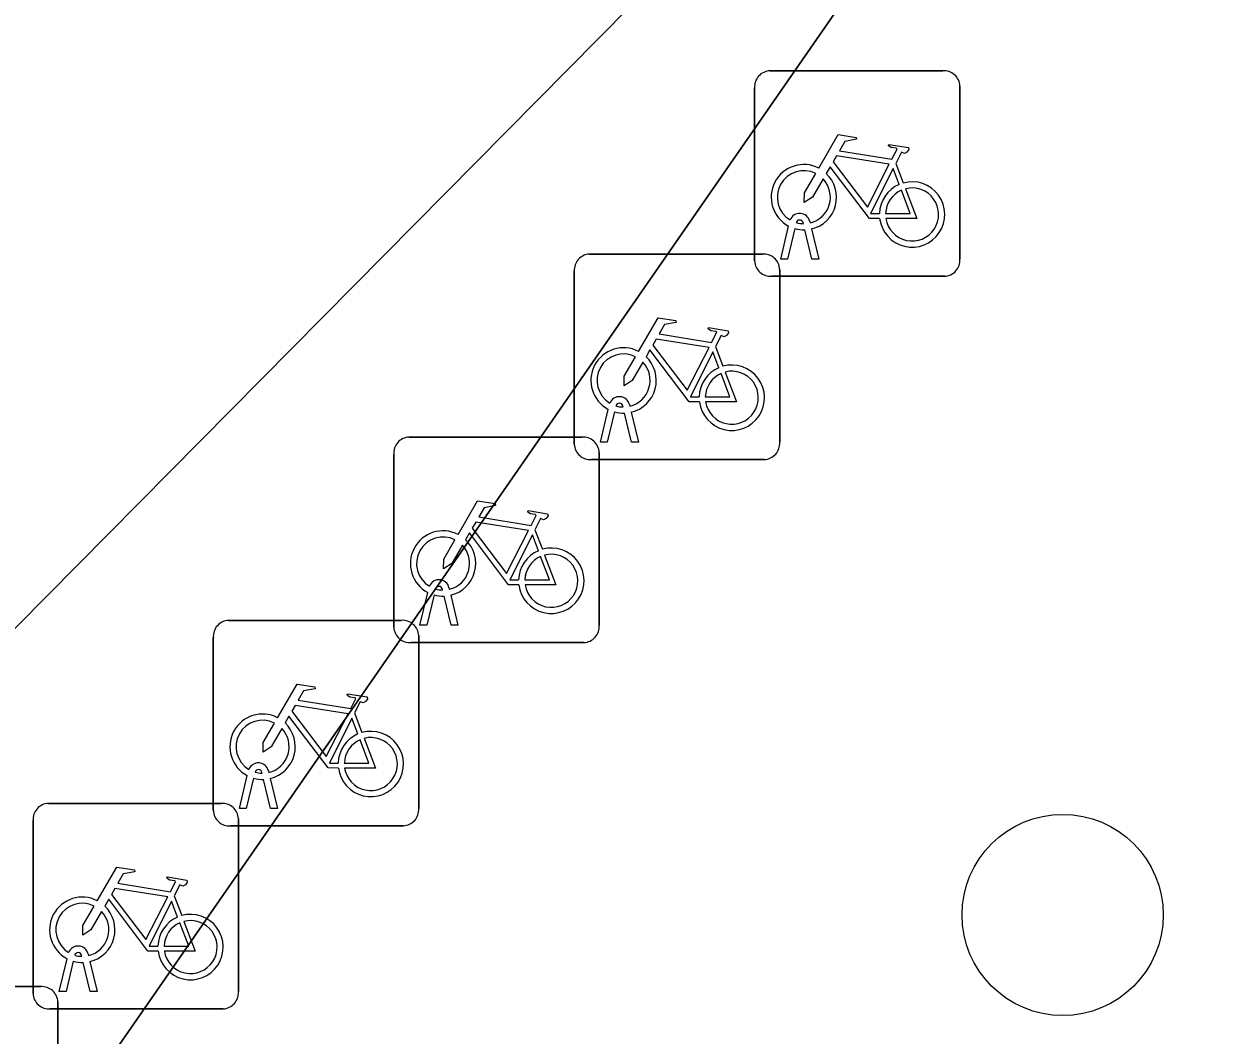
# Model space of a CAD drawing. Extents: x 160102 to 160934, y 382045 to 382923.
# Drawn here: x 160775.79 to 160781.59, y 382597.36 to 382602.28 of the extents above; entities that cross this region are included whole.
import ezdxf

# ---------------------------------------------------------------- set-up
doc = ezdxf.new("R2010")
doc.units = 0
for name, color, linetype in [('IMGEO_Boom', 7, 'Continuous'), ('IMGEO_Fietsenrek', 7, 'Continuous'), ('IMGEO_Pand', 7, 'Continuous'), ('IMGEO_Voetpad_open', 7, 'Continuous')]:
    doc.layers.add(name, color=color, linetype=linetype)

msp = doc.modelspace()

# ---------------------------------------------------------------- linework, layer by layer
at = {"layer": 'IMGEO_Boom'}
msp.add_circle((160780.847, 382597.946), 0.4892, dxfattribs=at)
at = {"layer": 'IMGEO_Fietsenrek'}
for p, q in [((160779.4229, 382602.0505), (160780.2638, 382602.0505)), ((160780.2638, 382602.0505), (160779.4229, 382602.0505)), ((160779.3485, 382601.1259), (160779.3485, 382601.9668)), ((160779.3485, 382601.9668), (160779.3485, 382601.1259)), ((160780.3475, 382601.9761), (160780.3475, 382601.1352)), ((160780.3475, 382601.1352), (160780.3475, 382601.9761)), ((160780.0352, 382601.6002), (160780.0715, 382601.505)), ((160779.5859, 382601.3069), (160779.5849, 382601.3112)), ((160779.6166, 382601.3184), (160779.6184, 382601.3105)), ((160779.4755, 382601.1353), (160779.5138, 382601.2953)), ((160779.5442, 382601.2831), (160779.5089, 382601.1353)), ((160779.627, 382601.1353), (160779.5931, 382601.277)), ((160779.6254, 382601.2813), (160779.6604, 382601.1353)), ((160778.5459, 382601.1595), (160779.3868, 382601.1595)), ((160779.3868, 382601.1595), (160778.5459, 382601.1595)), ((160779.5089, 382601.1353), (160779.4755, 382601.1353)), ((160779.6604, 382601.1353), (160779.627, 382601.1353)), ((160778.4715, 382600.2349), (160778.4715, 382601.0758)), ((160778.4715, 382601.0758), (160778.4715, 382600.2349)), ((160779.4705, 382601.0851), (160779.4705, 382600.2442)), ((160779.4705, 382600.2442), (160779.4705, 382601.0851)), ((160780.2731, 382601.0515), (160779.4322, 382601.0515)), ((160779.4322, 382601.0515), (160780.2731, 382601.0515)), ((160779.1582, 382600.7092), (160779.1945, 382600.614)), ((160778.5985, 382600.2443), (160778.6368, 382600.4043)), ((160778.6672, 382600.3921), (160778.6319, 382600.2443)), ((160778.7089, 382600.4159), (160778.7079, 382600.4202)), ((160778.75, 382600.2443), (160778.7161, 382600.386)), ((160778.7396, 382600.4274), (160778.7414, 382600.4195)), ((160778.7484, 382600.3903), (160778.7834, 382600.2443)), ((160777.6679, 382600.2695), (160778.5088, 382600.2695)), ((160778.5088, 382600.2695), (160777.6679, 382600.2695)), ((160778.6319, 382600.2443), (160778.5985, 382600.2443)), ((160778.7834, 382600.2443), (160778.75, 382600.2443)), ((160777.5935, 382599.3449), (160777.5935, 382600.1858)), ((160777.5935, 382600.1858), (160777.5935, 382599.3449)), ((160779.3961, 382600.1605), (160778.5552, 382600.1605)), ((160778.5552, 382600.1605), (160779.3961, 382600.1605)), ((160778.5925, 382600.1951), (160778.5925, 382599.3542)), ((160778.5925, 382599.3542), (160778.5925, 382600.1951)), ((160778.2802, 382599.8192), (160778.3165, 382599.724)), ((160777.7205, 382599.3543), (160777.7588, 382599.5143)), ((160777.8309, 382599.5259), (160777.8299, 382599.5302)), ((160777.8616, 382599.5374), (160777.8634, 382599.5295)), ((160777.7892, 382599.5021), (160777.7539, 382599.3543)), ((160777.872, 382599.3543), (160777.8381, 382599.496)), ((160777.8704, 382599.5003), (160777.9054, 382599.3543)), ((160776.7899, 382599.3785), (160777.6308, 382599.3785)), ((160777.6308, 382599.3785), (160776.7899, 382599.3785)), ((160777.7539, 382599.3543), (160777.7205, 382599.3543)), ((160777.9054, 382599.3543), (160777.872, 382599.3543)), ((160776.7155, 382598.4539), (160776.7155, 382599.2948)), ((160776.7155, 382599.2948), (160776.7155, 382598.4539)), ((160777.7145, 382599.3041), (160777.7145, 382598.4632)), ((160777.7145, 382598.4632), (160777.7145, 382599.3041)), ((160778.5181, 382599.2705), (160777.6772, 382599.2705)), ((160777.6772, 382599.2705), (160778.5181, 382599.2705)), ((160777.4022, 382598.9282), (160777.4385, 382598.833)), ((160776.9529, 382598.6349), (160776.9519, 382598.6392)), ((160776.9836, 382598.6464), (160776.9854, 382598.6385)), ((160776.8425, 382598.4633), (160776.8808, 382598.6233)), ((160776.9112, 382598.6111), (160776.8759, 382598.4633)), ((160776.994, 382598.4633), (160776.9601, 382598.605)), ((160776.9924, 382598.6093), (160777.0274, 382598.4633)), ((160775.9129, 382598.4885), (160776.7538, 382598.4885)), ((160776.7538, 382598.4885), (160775.9129, 382598.4885)), ((160776.8375, 382598.4141), (160776.8375, 382597.5732)), ((160776.8375, 382597.5732), (160776.8375, 382598.4141)), ((160776.8759, 382598.4633), (160776.8425, 382598.4633)), ((160777.0274, 382598.4633), (160776.994, 382598.4633)), ((160775.8385, 382597.5639), (160775.8385, 382598.4048)), ((160775.8385, 382598.4048), (160775.8385, 382597.5639)), ((160777.6401, 382598.3795), (160776.7992, 382598.3795)), ((160776.7992, 382598.3795), (160777.6401, 382598.3795)), ((160776.5252, 382598.0382), (160776.5615, 382597.943)), ((160775.9655, 382597.5733), (160776.0038, 382597.7333)), ((160776.0342, 382597.7211), (160775.9989, 382597.5733)), ((160776.0759, 382597.7449), (160776.0749, 382597.7492)), ((160776.117, 382597.5733), (160776.0831, 382597.715)), ((160776.1066, 382597.7564), (160776.1084, 382597.7485)), ((160776.1154, 382597.7193), (160776.1504, 382597.5733)), ((160775.0349, 382597.5975), (160775.8758, 382597.5975)), ((160775.8758, 382597.5975), (160775.0349, 382597.5975)), ((160775.9989, 382597.5733), (160775.9655, 382597.5733)), ((160776.1504, 382597.5733), (160776.117, 382597.5733)), ((160776.7631, 382597.4895), (160775.9222, 382597.4895)), ((160775.9222, 382597.4895), (160776.7631, 382597.4895)), ((160775.9595, 382597.5231), (160775.9595, 382596.6822)), ((160775.9595, 382596.6822), (160775.9595, 382597.5231))]:
    msp.add_line(p, q, dxfattribs=at)
for points in [[(160779.6611, 382601.5772), (160779.7558, 382601.7407), (160779.842, 382601.7269), (160779.8437, 382601.7182), (160779.7876, 382601.7073), (160779.7614, 382601.662), (160780.0166, 382601.6212)], [(160780.0166, 382601.6212), (160780.0416, 382601.67), (160780.0365, 382601.674), (160780.0133, 382601.6777), (160780.0006, 382601.6852), (160779.9996, 382601.6883), (160780.0018, 382601.6929), (160780.0966, 382601.6778), (160780.0989, 382601.6675), (160780.0895, 382601.6551), (160780.0771, 382601.6487), (160780.0626, 382601.6549), (160780.0352, 382601.6002)], [(160780.0037, 382601.596), (160779.7469, 382601.637), (160779.7302, 382601.6082), (160779.8972, 382601.3879), (160780.0037, 382601.596)], [(160779.6818, 382601.5247), (160779.6302, 382601.4355), (160779.5903, 382601.4095), (160779.5915, 382601.457), (160779.646, 382601.5512)], [(160779.9568, 382601.3325), (160779.9071, 382601.3326), (160779.7164, 382601.5843), (160779.6974, 382601.5515)], [(160780.0517, 382601.498), (160780.0224, 382601.5748), (160779.913, 382601.3567), (160779.9557, 382601.3566)], [(160779.9857, 382601.3565), (160780.1056, 382601.3563), (160780.0624, 382601.4699)], [(160780.0822, 382601.4768), (160780.1372, 382601.3322), (160779.9871, 382601.3325)], [(160778.7841, 382600.6862), (160778.8788, 382600.8497), (160778.965, 382600.8359), (160778.9667, 382600.8272), (160778.9106, 382600.8163), (160778.8844, 382600.771), (160779.1396, 382600.7302)], [(160779.1396, 382600.7302), (160779.1646, 382600.779), (160779.1595, 382600.783), (160779.1363, 382600.7867), (160779.1236, 382600.7942), (160779.1226, 382600.7973), (160779.1248, 382600.8019), (160779.2196, 382600.7868), (160779.2219, 382600.7765), (160779.2125, 382600.7641), (160779.2001, 382600.7577), (160779.1856, 382600.7639), (160779.1582, 382600.7092)], [(160779.1267, 382600.705), (160778.8699, 382600.746), (160778.8532, 382600.7172), (160779.0202, 382600.4969), (160779.1267, 382600.705)], [(160779.0798, 382600.4415), (160779.0301, 382600.4416), (160778.8394, 382600.6933), (160778.8204, 382600.6605)], [(160779.1747, 382600.607), (160779.1454, 382600.6838), (160779.036, 382600.4657), (160779.0787, 382600.4656)], [(160778.8048, 382600.6337), (160778.7532, 382600.5445), (160778.7133, 382600.5185), (160778.7145, 382600.566), (160778.769, 382600.6602)], [(160779.1087, 382600.4655), (160779.2286, 382600.4653), (160779.1854, 382600.5789)], [(160779.2052, 382600.5858), (160779.2602, 382600.4412), (160779.1101, 382600.4415)], [(160777.9061, 382599.7962), (160778.0008, 382599.9597), (160778.087, 382599.9459), (160778.0887, 382599.9372), (160778.0326, 382599.9263), (160778.0064, 382599.881), (160778.2616, 382599.8402)], [(160778.2616, 382599.8402), (160778.2866, 382599.889), (160778.2815, 382599.893), (160778.2583, 382599.8967), (160778.2456, 382599.9042), (160778.2446, 382599.9073), (160778.2468, 382599.9119), (160778.3416, 382599.8968), (160778.3439, 382599.8865), (160778.3345, 382599.8741), (160778.3221, 382599.8677), (160778.3076, 382599.8739), (160778.2802, 382599.8192)], [(160778.2018, 382599.5515), (160778.1521, 382599.5516), (160777.9614, 382599.8033), (160777.9424, 382599.7705)], [(160778.2487, 382599.815), (160777.9919, 382599.856), (160777.9752, 382599.8272), (160778.1422, 382599.6069), (160778.2487, 382599.815)], [(160777.9268, 382599.7437), (160777.8752, 382599.6545), (160777.8353, 382599.6285), (160777.8365, 382599.676), (160777.891, 382599.7702)], [(160778.2967, 382599.717), (160778.2674, 382599.7938), (160778.158, 382599.5757), (160778.2007, 382599.5756)], [(160778.2307, 382599.5755), (160778.3506, 382599.5753), (160778.3074, 382599.6889)], [(160778.3272, 382599.6958), (160778.3822, 382599.5512), (160778.2321, 382599.5515)], [(160777.0281, 382598.9052), (160777.1228, 382599.0687), (160777.209, 382599.0549), (160777.2107, 382599.0462), (160777.1546, 382599.0353), (160777.1284, 382598.99), (160777.3836, 382598.9492)], [(160777.3836, 382598.9492), (160777.4086, 382598.998), (160777.4035, 382599.002), (160777.3803, 382599.0057), (160777.3676, 382599.0132), (160777.3666, 382599.0163), (160777.3688, 382599.0209), (160777.4636, 382599.0058), (160777.4659, 382598.9955), (160777.4565, 382598.9831), (160777.4441, 382598.9767), (160777.4296, 382598.9829), (160777.4022, 382598.9282)], [(160777.3707, 382598.924), (160777.1139, 382598.965), (160777.0972, 382598.9362), (160777.2642, 382598.7159), (160777.3707, 382598.924)], [(160777.0488, 382598.8527), (160776.9972, 382598.7635), (160776.9573, 382598.7375), (160776.9585, 382598.785), (160777.013, 382598.8792)], [(160777.3238, 382598.6605), (160777.2741, 382598.6606), (160777.0834, 382598.9123), (160777.0644, 382598.8795)], [(160777.4187, 382598.826), (160777.3894, 382598.9028), (160777.28, 382598.6847), (160777.3227, 382598.6846)], [(160777.3527, 382598.6845), (160777.4726, 382598.6843), (160777.4294, 382598.7979)], [(160777.4492, 382598.8048), (160777.5042, 382598.6602), (160777.3541, 382598.6605)], [(160776.1511, 382598.0152), (160776.2458, 382598.1787), (160776.332, 382598.1649), (160776.3337, 382598.1562), (160776.2776, 382598.1453), (160776.2514, 382598.1), (160776.5066, 382598.0592)], [(160776.5066, 382598.0592), (160776.5316, 382598.108), (160776.5265, 382598.112), (160776.5033, 382598.1157), (160776.4906, 382598.1232), (160776.4896, 382598.1263), (160776.4918, 382598.1309), (160776.5866, 382598.1158), (160776.5889, 382598.1055), (160776.5795, 382598.0931), (160776.5671, 382598.0867), (160776.5526, 382598.0929), (160776.5252, 382598.0382)], [(160776.4937, 382598.034), (160776.2369, 382598.075), (160776.2202, 382598.0462), (160776.3872, 382597.8259), (160776.4937, 382598.034)], [(160776.4468, 382597.7705), (160776.3971, 382597.7706), (160776.2064, 382598.0223), (160776.1874, 382597.9895)], [(160776.5417, 382597.936), (160776.5124, 382598.0128), (160776.403, 382597.7947), (160776.4457, 382597.7946)], [(160776.1718, 382597.9627), (160776.1202, 382597.8735), (160776.0803, 382597.8475), (160776.0815, 382597.895), (160776.136, 382597.9892)], [(160776.4757, 382597.7945), (160776.5956, 382597.7943), (160776.5524, 382597.9079)], [(160776.5722, 382597.9148), (160776.6272, 382597.7702), (160776.4771, 382597.7705)]]:
    msp.add_lwpolyline(points, dxfattribs=at)
for centre, radius, start, end in [((160779.4262, 382601.9726), 0.0779, 92.4484, 184.28452), ((160779.4262, 382601.9726), 0.0779, 92.4484, 184.28452), ((160780.2696, 382601.9728), 0.0779, 2.4484, 94.28452), ((160780.2696, 382601.9728), 0.0779, 2.4484, 94.28452), ((160779.5881, 382601.4359), 0.159, 62.67661, 242.13685), ((160779.5881, 382601.4359), 0.129, 63.31916, 238.90302), ((160779.5881, 382601.4359), 0.159, 283.5766, 46.60424), ((160779.5881, 382601.4359), 0.129, 283.60429, 43.43025), ((160780.1147, 382601.3519), 0.159, 113.3408, 178.32165), ((160780.1147, 382601.3519), 0.159, 187.0065, 105.77075), ((160780.1147, 382601.3519), 0.129, 188.67146, 104.58832), ((160780.1147, 382601.3519), 0.129, 113.92302, 177.95563), ((160779.5679, 382601.3073), 0.0499, 12.8025, 158.69338), ((160779.5679, 382601.3073), 0.0174, 12.8025, 163.45023), ((160779.5881, 382601.4359), 0.129, 253.41502, 269.02044), ((160779.5881, 382601.4359), 0.159, 253.99666, 271.78671), ((160778.5492, 382601.0816), 0.0779, 92.4484, 184.28452), ((160778.5492, 382601.0816), 0.0779, 92.4484, 184.28452), ((160779.3926, 382601.0818), 0.0779, 2.4484, 94.28452), ((160779.3926, 382601.0818), 0.0779, 2.4484, 94.28452), ((160780.2698, 382601.1294), 0.0779, 272.4484, 4.28452), ((160780.2698, 382601.1294), 0.0779, 272.4484, 4.28452), ((160779.4264, 382601.1292), 0.0779, 182.4484, 274.28452), ((160779.4264, 382601.1292), 0.0779, 182.4484, 274.28452), ((160778.7111, 382600.5449), 0.159, 62.67661, 242.13685), ((160778.7111, 382600.5449), 0.129, 63.31916, 238.90302), ((160778.7111, 382600.5449), 0.129, 283.60429, 43.43025), ((160778.7111, 382600.5449), 0.159, 283.5766, 46.60424), ((160779.2377, 382600.4609), 0.159, 187.0065, 105.77075), ((160779.2377, 382600.4609), 0.159, 113.3408, 178.32165), ((160779.2377, 382600.4609), 0.129, 113.92302, 177.95563), ((160779.2377, 382600.4609), 0.129, 188.67146, 104.58832), ((160778.6909, 382600.4163), 0.0499, 12.8025, 158.69338), ((160778.7111, 382600.5449), 0.159, 253.99666, 271.78671), ((160778.6909, 382600.4163), 0.0174, 12.8025, 163.45023), ((160778.7111, 382600.5449), 0.129, 253.41502, 269.02044), ((160777.6712, 382600.1916), 0.0779, 92.4484, 184.28452), ((160777.6712, 382600.1916), 0.0779, 92.4484, 184.28452), ((160778.5146, 382600.1918), 0.0779, 2.4484, 94.28452), ((160778.5146, 382600.1918), 0.0779, 2.4484, 94.28452), ((160778.5494, 382600.2382), 0.0779, 182.4484, 274.28452), ((160778.5494, 382600.2382), 0.0779, 182.4484, 274.28452), ((160779.3928, 382600.2384), 0.0779, 272.4484, 4.28452), ((160779.3928, 382600.2384), 0.0779, 272.4484, 4.28452), ((160777.8331, 382599.6549), 0.159, 62.67661, 242.13685), ((160777.8331, 382599.6549), 0.129, 63.31916, 238.90302), ((160777.8331, 382599.6549), 0.129, 283.60429, 43.43025), ((160777.8331, 382599.6549), 0.159, 283.5766, 46.60424), ((160778.3597, 382599.5709), 0.159, 113.3408, 178.32165), ((160778.3597, 382599.5709), 0.159, 187.0065, 105.77075), ((160778.3597, 382599.5709), 0.129, 113.92302, 177.95563), ((160778.3597, 382599.5709), 0.129, 188.67146, 104.58832), ((160777.8129, 382599.5263), 0.0499, 12.8025, 158.69338), ((160777.8129, 382599.5263), 0.0174, 12.8025, 163.45023), ((160777.8331, 382599.6549), 0.129, 253.41502, 269.02044), ((160777.8331, 382599.6549), 0.159, 253.99666, 271.78671), ((160776.7932, 382599.3006), 0.0779, 92.4484, 184.28452), ((160776.7932, 382599.3006), 0.0779, 92.4484, 184.28452), ((160777.6714, 382599.3482), 0.0779, 182.4484, 274.28452), ((160777.6714, 382599.3482), 0.0779, 182.4484, 274.28452), ((160777.6366, 382599.3008), 0.0779, 2.4484, 94.28452), ((160777.6366, 382599.3008), 0.0779, 2.4484, 94.28452), ((160778.5148, 382599.3484), 0.0779, 272.4484, 4.28452), ((160778.5148, 382599.3484), 0.0779, 272.4484, 4.28452), ((160776.9551, 382598.7639), 0.159, 62.67661, 242.13685), ((160776.9551, 382598.7639), 0.129, 63.31916, 238.90302), ((160776.9551, 382598.7639), 0.159, 283.5766, 46.60424), ((160776.9551, 382598.7639), 0.129, 283.60429, 43.43025), ((160777.4817, 382598.6799), 0.159, 113.3408, 178.32165), ((160777.4817, 382598.6799), 0.159, 187.0065, 105.77075), ((160777.4817, 382598.6799), 0.129, 113.92302, 177.95563), ((160777.4817, 382598.6799), 0.129, 188.67146, 104.58832), ((160776.9349, 382598.6353), 0.0499, 12.8025, 158.69338), ((160776.9349, 382598.6353), 0.0174, 12.8025, 163.45023), ((160776.9551, 382598.7639), 0.129, 253.41502, 269.02044), ((160776.9551, 382598.7639), 0.159, 253.99666, 271.78671), ((160775.9162, 382598.4106), 0.0779, 92.4484, 184.28452), ((160775.9162, 382598.4106), 0.0779, 92.4484, 184.28452), ((160776.7596, 382598.4108), 0.0779, 2.4484, 94.28452), ((160776.7596, 382598.4108), 0.0779, 2.4484, 94.28452), ((160776.7934, 382598.4572), 0.0779, 182.4484, 274.28452), ((160776.7934, 382598.4572), 0.0779, 182.4484, 274.28452), ((160777.6368, 382598.4574), 0.0779, 272.4484, 4.28452), ((160777.6368, 382598.4574), 0.0779, 272.4484, 4.28452), ((160776.0781, 382597.8739), 0.159, 62.67661, 242.13685), ((160776.0781, 382597.8739), 0.129, 63.31916, 238.90302), ((160776.0781, 382597.8739), 0.129, 283.60429, 43.43025), ((160776.0781, 382597.8739), 0.159, 283.5766, 46.60424), ((160776.6047, 382597.7899), 0.159, 187.0065, 105.77075), ((160776.6047, 382597.7899), 0.159, 113.3408, 178.32165), ((160776.6047, 382597.7899), 0.129, 113.92302, 177.95563), ((160776.6047, 382597.7899), 0.129, 188.67146, 104.58832), ((160776.0579, 382597.7453), 0.0499, 12.8025, 158.69338), ((160776.0781, 382597.8739), 0.159, 253.99666, 271.78671), ((160776.0579, 382597.7453), 0.0174, 12.8025, 163.45023), ((160776.0781, 382597.8739), 0.129, 253.41502, 269.02044), ((160775.8816, 382597.5198), 0.0779, 2.4484, 94.28452), ((160775.8816, 382597.5198), 0.0779, 2.4484, 94.28452), ((160775.9164, 382597.5672), 0.0779, 182.4484, 274.28452), ((160775.9164, 382597.5672), 0.0779, 182.4484, 274.28452), ((160776.7598, 382597.5674), 0.0779, 272.4484, 4.28452), ((160776.7598, 382597.5674), 0.0779, 272.4484, 4.28452)]:
    msp.add_arc(centre, radius, start, end, dxfattribs=at)
at = {"layer": 'IMGEO_Pand'}
msp.add_lwpolyline([(160770.055, 382608.763), (160755.147, 382623.157), (160760.51, 382628.58), (160764.842, 382632.96), (160772.905, 382625.416), (160776.12, 382622.408), (160777.954, 382625.051), (160763.102, 382639.177), (160757.68, 382644.347), (160744.207, 382630.725), (160742.894, 382610.767), (160747.353, 382605.306), (160754.266, 382596.84), (160757.915, 382594.327), (160763.168, 382590.709), (160764.076, 382591.898), (160766.66, 382590.155), (160779.038, 382602.663)], close=True, dxfattribs=at)
at = {"layer": 'IMGEO_Voetpad_open'}
msp.add_lwpolyline([(160780.054, 382602.786), (160769.686, 382587.844), (160769.298, 382587.285), (160767.334, 382584.454), (160767.172, 382584.194), (160763.609, 382579.073), (160763.749, 382578.97), (160761.155, 382575.469), (160761.386, 382575.301), (160761.329, 382575.219), (160760.618, 382574.2), (160759.006, 382571.858), (160763.257, 382568.959), (160787.691, 382604.499)], dxfattribs=at)
msp.add_lwpolyline([(160780.054, 382602.786), (160780.249, 382603.067), (160779.893, 382603.312), (160779.752, 382603.092), (160779.582, 382603.212), (160779.038, 382602.663), (160766.66, 382590.155), (160764.076, 382591.898), (160763.168, 382590.709), (160757.915, 382594.327), (160756.434, 382592.182), (160758.468, 382590.81), (160758.286, 382590.546), (160766.561, 382584.965), (160766.74, 382585.23), (160767.246, 382584.889), (160767.067, 382584.623), (160767.334, 382584.454), (160769.298, 382587.285), (160769.686, 382587.844)], close=True, dxfattribs=at)

doc.saveas('drawing.dxf')
